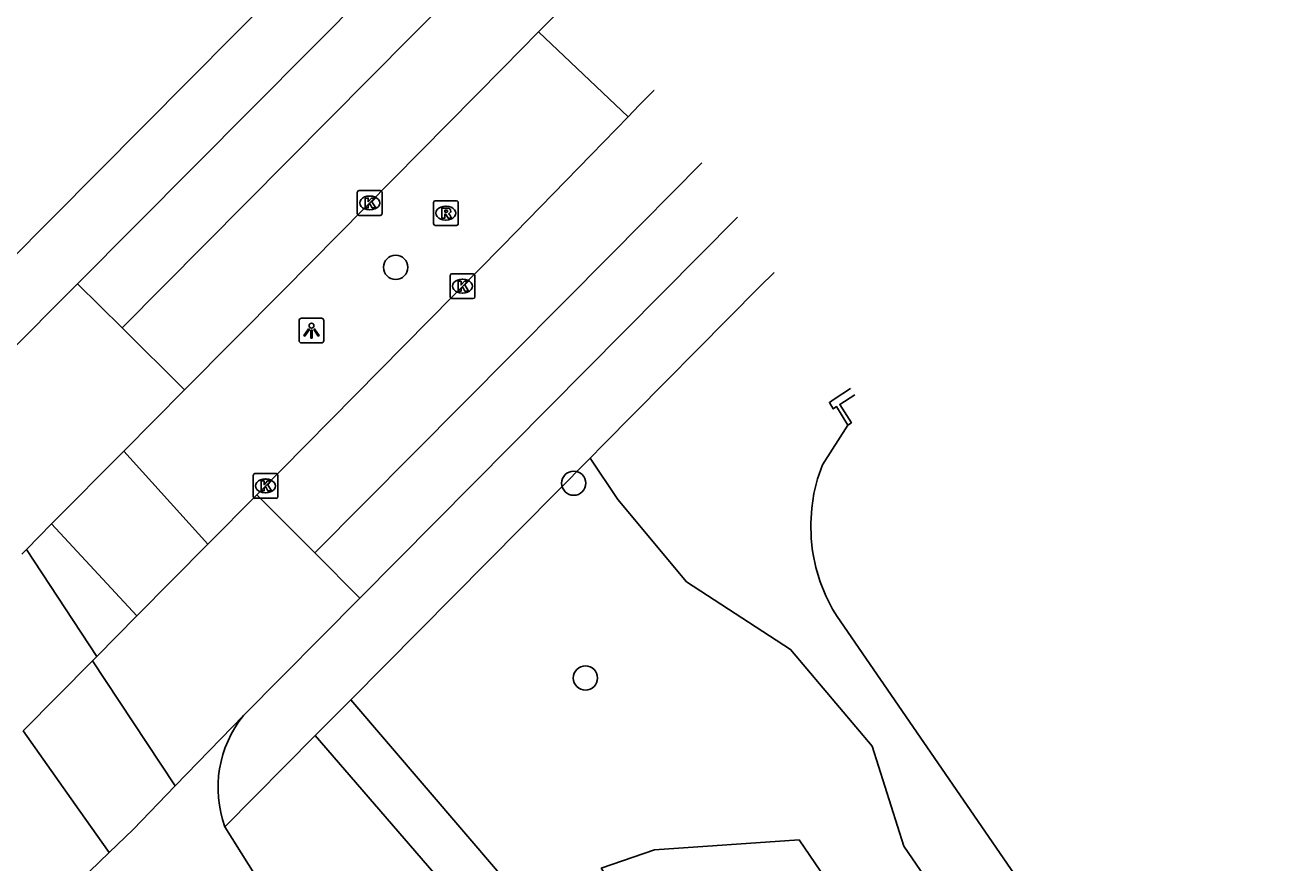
# Model space of a CAD drawing. Extents: x 157767 to 159171, y 387842 to 389425.
# Drawn here: x 158615 to 158665.6, y 388801.9 to 388835.7 of the extents above; entities that cross this region are included whole.
import ezdxf

# ---------------------------------------------------------------- set-up
doc = ezdxf.new("R2010")
doc.units = 0
for name, color, linetype in [('IMGEO_Boom', 7, 'Continuous'), ('IMGEO_Fietspad_gesloten', 7, 'Continuous'), ('IMGEO_Fietspad_open', 7, 'Continuous'), ('IMGEO_Groenvoorziening', 7, 'Continuous'), ('IMGEO_Kolk', 7, 'Continuous'), ('IMGEO_Lichtpunt', 7, 'Continuous'), ('IMGEO_Meer_plas_ven_vijver', 7, 'Continuous'), ('IMGEO_Muur', 7, 'Continuous'), ('IMGEO_Rijbaan_lokaal_gesloten', 7, 'Continuous'), ('IMGEO_Rioolput', 7, 'Continuous'), ('IMGEO_Verkeerseiland_groen', 7, 'Continuous'), ('IMGEO_Voetpad_halfverhard', 7, 'Continuous'), ('IMGEO_Voetpad_open', 7, 'Continuous')]:
    doc.layers.add(name, color=color, linetype=linetype)

msp = doc.modelspace()

# ---------------------------------------------------------------- linework, layer by layer
at = {"layer": 'IMGEO_Boom'}
for centre in [(158629.947, 388825.949), (158637.133, 388817.237), (158637.605, 388809.376)]:
    msp.add_circle(centre, 0.489, dxfattribs=at)
at = {"layer": 'IMGEO_Fietspad_gesloten'}
msp.add_lwpolyline([(158623.059, 388803.374), (158628.253, 388795.093)], dxfattribs=at)
msp.add_arc((158627.402, 388804.958), 4.623, 141.0482, 200.0355, dxfattribs=at)
at = {"layer": 'IMGEO_Fietspad_open'}
msp.add_lwpolyline([(158615.046, 388814.565), (158617.886, 388810.249)], dxfattribs=at)
at = {"layer": 'IMGEO_Groenvoorziening'}
for points in [[(158637.796, 388818.254), (158638.906, 388816.574), (158641.682, 388813.258), (158645.886, 388810.531), (158649.17, 388806.623), (158650.45, 388802.596), (158661.614, 388786.288), (158665.845, 388779.66), (158672.345, 388770.595), (158684.247, 388755.031), (158685.595, 388752.791), (158693.045, 388739.635), (158696.11, 388733.64), (158696.486, 388733.197), (158700.051, 388729.596), (158707.283, 388723.082), (158709.961, 388720.662)], [(158638.242, 388801.707), (158640.387, 388802.444), (158646.227, 388802.853), (158659.845, 388782.864), (158663.542, 388776.887), (158658.529, 388772.111), (158638.242, 388801.707)]]:
    msp.add_lwpolyline(points, dxfattribs=at)
at = {"layer": 'IMGEO_Kolk'}
for p, q in [((158628.399, 388828.119), (158628.399, 388828.971)), ((158628.474, 388829.045), (158629.326, 388829.045)), ((158629.4, 388828.971), (158629.4, 388828.119)), ((158628.887, 388828.825), (158628.912, 388828.825)), ((158629.326, 388828.045), (158628.474, 388828.045)), ((158628.91, 388828.265), (158628.885, 388828.265)), ((158632.144, 388824.762), (158632.144, 388825.614)), ((158632.219, 388825.688), (158633.071, 388825.688)), ((158632.632, 388825.468), (158632.657, 388825.468)), ((158633.145, 388825.614), (158633.145, 388824.762)), ((158633.071, 388824.688), (158632.219, 388824.688)), ((158632.655, 388824.908), (158632.63, 388824.908)), ((158624.194, 388816.701), (158624.194, 388817.553)), ((158624.269, 388817.627), (158625.121, 388817.627)), ((158624.682, 388817.407), (158624.707, 388817.407)), ((158625.195, 388817.553), (158625.195, 388816.701)), ((158624.705, 388816.847), (158624.68, 388816.847)), ((158625.121, 388816.627), (158624.269, 388816.627))]:
    msp.add_line(p, q, dxfattribs=at)
for points in [[(158628.399, 388828.119), (158628.399, 388828.971)], [(158628.474, 388829.045), (158629.326, 388829.045)], [(158629.4, 388828.971), (158629.4, 388828.119)], [(158628.72, 388828.745), (158628.843, 388828.745), (158628.843, 388828.594), (158628.973, 388828.745), (158629.137, 388828.745), (158628.991, 388828.594), (158629.144, 388828.345), (158628.992, 388828.345), (158628.907, 388828.509), (158628.843, 388828.442), (158628.843, 388828.345), (158628.72, 388828.345), (158628.72, 388828.745)], [(158629.326, 388828.045), (158628.474, 388828.045)], [(158632.144, 388824.762), (158632.144, 388825.614)], [(158632.219, 388825.688), (158633.071, 388825.688)], [(158633.145, 388825.614), (158633.145, 388824.762)], [(158632.465, 388825.388), (158632.588, 388825.388), (158632.588, 388825.237), (158632.718, 388825.388), (158632.882, 388825.388), (158632.736, 388825.237), (158632.889, 388824.988), (158632.737, 388824.988), (158632.652, 388825.152), (158632.588, 388825.085), (158632.588, 388824.988), (158632.465, 388824.988), (158632.465, 388825.388)], [(158633.071, 388824.688), (158632.219, 388824.688)], [(158624.194, 388816.701), (158624.194, 388817.553)], [(158624.269, 388817.627), (158625.121, 388817.627)], [(158625.195, 388817.553), (158625.195, 388816.701)], [(158624.515, 388817.327), (158624.638, 388817.327), (158624.638, 388817.176), (158624.768, 388817.327), (158624.932, 388817.327), (158624.786, 388817.176), (158624.939, 388816.927), (158624.787, 388816.927), (158624.702, 388817.091), (158624.638, 388817.024), (158624.638, 388816.927), (158624.515, 388816.927), (158624.515, 388817.327)], [(158625.121, 388816.627), (158624.269, 388816.627)]]:
    msp.add_lwpolyline(points, dxfattribs=at)
for centre, start, end in [((158628.476, 388828.969), 91.552, 178.448), ((158628.476, 388828.969), 91.552, 178.448), ((158629.324, 388828.969), 1.552, 88.448), ((158629.324, 388828.969), 1.552, 88.448), ((158628.476, 388828.121), 181.552, 268.448), ((158628.476, 388828.121), 181.552, 268.448), ((158629.324, 388828.121), 271.552, 358.448), ((158629.324, 388828.121), 271.552, 358.448), ((158632.221, 388825.612), 91.552, 178.448), ((158632.221, 388825.612), 91.552, 178.448), ((158633.069, 388825.612), 1.552, 88.448), ((158633.069, 388825.612), 1.552, 88.448), ((158632.221, 388824.764), 181.552, 268.448), ((158632.221, 388824.764), 181.552, 268.448), ((158633.069, 388824.764), 271.552, 358.448), ((158633.069, 388824.764), 271.552, 358.448), ((158624.271, 388817.551), 91.552, 178.448), ((158624.271, 388817.551), 91.552, 178.448), ((158625.119, 388817.551), 1.552, 88.448), ((158625.119, 388817.551), 1.552, 88.448), ((158624.271, 388816.703), 181.552, 268.448), ((158624.271, 388816.703), 181.552, 268.448), ((158625.119, 388816.703), 271.552, 358.448), ((158625.119, 388816.703), 271.552, 358.448)]:
    msp.add_arc(centre, 0.0765, start, end, dxfattribs=at)
for centre, major_axis, ratio, start_param, end_param in [((158628.886, 388828.545), (-0.387, 0.002), 0.722429, 4.712389, 7.853982), ((158628.911, 388828.545), (-0.39, 0.002), 0.717154, 1.570796, 4.712389), ((158632.631, 388825.188), (-0.387, 0.002), 0.722429, 4.712389, 7.853982), ((158632.656, 388825.188), (-0.39, 0.002), 0.717154, 1.570796, 4.712389), ((158624.681, 388817.127), (-0.387, 0.002), 0.722429, 4.712389, 7.853982), ((158624.706, 388817.127), (-0.39, 0.002), 0.717154, 1.570796, 4.712389)]:
    msp.add_ellipse(centre, major_axis=major_axis, ratio=ratio, start_param=start_param, end_param=end_param, dxfattribs=at)
at = {"layer": 'IMGEO_Lichtpunt'}
for p, q in [((158626.052, 388823.798), (158626.052, 388822.991)), ((158626.052, 388823.798), (158626.052, 388822.991)), ((158626.954, 388823.893), (158626.146, 388823.893)), ((158626.954, 388823.893), (158626.146, 388823.893)), ((158627.048, 388822.991), (158627.048, 388823.798)), ((158627.048, 388822.991), (158627.048, 388823.798)), ((158626.146, 388822.897), (158626.954, 388822.897)), ((158626.146, 388822.897), (158626.954, 388822.897))]:
    msp.add_line(p, q, dxfattribs=at)
for points in [[(158626.426, 388823.462), (158626.465, 388823.434), (158626.277, 388823.172), (158626.239, 388823.199), (158626.426, 388823.462)], [(158626.528, 388823.414), (158626.575, 388823.414), (158626.575, 388823.092), (158626.528, 388823.092), (158626.528, 388823.414)], [(158626.638, 388823.434), (158626.676, 388823.461), (158626.863, 388823.199), (158626.824, 388823.171), (158626.638, 388823.434)]]:
    msp.add_lwpolyline(points, dxfattribs=at)
msp.add_circle((158626.551, 388823.596), 0.0994, dxfattribs=at)
for centre, start, end in [((158626.146, 388823.798), 90, 180), ((158626.146, 388823.798), 90, 180), ((158626.954, 388823.798), 0, 90), ((158626.954, 388823.798), 0, 90), ((158626.146, 388822.991), 180, 270), ((158626.146, 388822.991), 180, 270), ((158626.954, 388822.991), 270, 0), ((158626.954, 388822.991), 270, 360)]:
    msp.add_arc(centre, 0.0946, start, end, dxfattribs=at)
at = {"layer": 'IMGEO_Meer_plas_ven_vijver'}
msp.add_lwpolyline([(158648.195, 388819.578), (158647.168, 388817.984), (158646.971, 388817.413), (158646.826, 388816.826), (158646.734, 388816.229), (158646.695, 388815.626), (158646.711, 388815.022), (158646.759, 388814.6), (158646.78, 388814.421), (158646.903, 388813.83), (158647.078, 388813.251), (158647.304, 388812.691), (158647.579, 388812.153), (158647.758, 388811.857), (158666.849, 388784.113), (158684.505, 388758.234), (158690.67, 388749.01), (158695.139, 388742.33), (158702.213, 388732.027), (158703.005, 388730.674), (158704.214, 388728.886), (158705.076, 388727.684), (158709.961, 388720.662)], dxfattribs=at)
at = {"layer": 'IMGEO_Muur'}
for points in [[(158648.195, 388819.578), (158647.738, 388820.326), (158647.603, 388820.238), (158647.45, 388820.5), (158647.641, 388820.624), (158648.305, 388821.053), (158648.305, 388821.053)], [(158648.473, 388820.799), (158648.472, 388820.799), (158647.868, 388820.417), (158648.337, 388819.674), (158648.195, 388819.578)]]:
    msp.add_lwpolyline(points, dxfattribs=at)
at = {"layer": 'IMGEO_Rijbaan_lokaal_gesloten'}
for points in [[(158617.113, 388825.286), (158633.568, 388841.846), (158634.184, 388842.466), (158634.184, 388842.466)], [(158635.594, 388840.33), (158635.593, 388840.329), (158618.916, 388823.5)], [(158635.716, 388835.448), (158636.969, 388836.716), (158637.572, 388837.329), (158637.572, 388837.329)], [(158621.432, 388821.007), (158625.41, 388825.017), (158634.278, 388833.993), (158635.716, 388835.448)], [(158640.37, 388833.086), (158640.37, 388833.086), (158639.774, 388832.486), (158639.323, 388832.023)], [(158639.323, 388832.023), (158637.832, 388830.491), (158634.258, 388826.821), (158624.343, 388816.772)], [(158626.684, 388814.424), (158638.651, 388826.483), (158642.3, 388830.16)], [(158628.502, 388812.601), (158643.74, 388827.977)], [(158614.099, 388822.253), (158617.113, 388825.286)], [(158617.113, 388825.286), (158618.916, 388823.5)], [(158618.916, 388823.5), (158621.432, 388821.007)], [(158618.976, 388818.532), (158621.432, 388821.007)], [(158616.062, 388815.597), (158618.976, 388818.532)], [(158624.343, 388816.772), (158622.373, 388814.775)], [(158624.343, 388816.772), (158626.684, 388814.424)], [(158615.046, 388814.565), (158616.062, 388815.597)], [(158614.858, 388814.374), (158615.046, 388814.565)], [(158622.373, 388814.775), (158619.507, 388811.881)], [(158626.684, 388814.424), (158628.502, 388812.601)], [(158628.502, 388812.601), (158623.807, 388807.864)], [(158619.507, 388811.881), (158617.886, 388810.249)], [(158617.886, 388810.249), (158617.708, 388810.07)], [(158617.708, 388810.07), (158614.91, 388807.252)], [(158621.052, 388805.02), (158619.887, 388806.78), (158617.708, 388810.07)], [(158621.052, 388805.02), (158623.807, 388807.864)], [(158618.384, 388802.331), (158617.174, 388804.046), (158614.91, 388807.252)], [(158618.384, 388802.331), (158619.348, 388803.26), (158621.052, 388805.02)], [(158616.028, 388800.062), (158618.384, 388802.331)]]:
    msp.add_lwpolyline(points, dxfattribs=at)
at = {"layer": 'IMGEO_Rioolput'}
for p, q in [((158631.472, 388827.708), (158631.472, 388828.56)), ((158631.547, 388828.634), (158632.399, 388828.634)), ((158632.473, 388828.56), (158632.473, 388827.708)), ((158631.96, 388828.414), (158631.985, 388828.414)), ((158632.399, 388827.634), (158631.547, 388827.634)), ((158631.983, 388827.854), (158631.958, 388827.854))]:
    msp.add_line(p, q, dxfattribs=at)
for points in [[(158631.472, 388827.708), (158631.472, 388828.56)], [(158631.547, 388828.634), (158632.399, 388828.634)], [(158632.473, 388828.56), (158632.473, 388827.708)], [(158632.061, 388828.332), (158631.809, 388828.334), (158631.809, 388827.934)], [(158631.809, 388827.934), (158631.933, 388827.934), (158631.933, 388828.096), (158631.944, 388828.096)], [(158631.987, 388828.253), (158631.933, 388828.253), (158631.933, 388828.172)], [(158631.933, 388828.172), (158631.985, 388828.172)], [(158631.991, 388828.067), (158632.062, 388827.934), (158632.202, 388827.934), (158632.137, 388828.06)], [(158632.399, 388827.634), (158631.547, 388827.634)]]:
    msp.add_lwpolyline(points, dxfattribs=at)
for centre, radius, start, end in [((158631.549, 388828.558), 0.0765, 91.552, 178.448), ((158631.549, 388828.558), 0.0765, 91.552, 178.448), ((158632.397, 388828.558), 0.0765, 1.552, 88.448), ((158632.397, 388828.558), 0.0765, 1.552, 88.448), ((158631.943, 388828.043), 0.0533, 26.0293, 88.6989), ((158631.969, 388828.361), 0.19, 274.7715, 282.9687), ((158631.993, 388828.157), 0.0964, 77.0061, 93.1865), ((158632.007, 388828.214), 0.0378, 276.6634, 79.6772), ((158632.06, 388828.222), 0.109, 350.3612, 89.416), ((158632.058, 388828.222), 0.112, 277.5842, 350.9817), ((158632.042, 388828.007), 0.108, 29.5134, 73.7905), ((158631.549, 388827.71), 0.0765, 181.552, 268.448), ((158631.549, 388827.71), 0.0765, 181.552, 268.448), ((158632.397, 388827.71), 0.0765, 271.552, 358.448), ((158632.397, 388827.71), 0.0765, 271.552, 358.448)]:
    msp.add_arc(centre, radius, start, end, dxfattribs=at)
for centre, major_axis, ratio, start_param, end_param in [((158631.959, 388828.134), (-0.387, 0.002), 0.722429, 4.712389, 7.853982), ((158631.984, 388828.134), (-0.39, 0.002), 0.717154, 1.570796, 4.712389)]:
    msp.add_ellipse(centre, major_axis=major_axis, ratio=ratio, start_param=start_param, end_param=end_param, dxfattribs=at)
at = {"layer": 'IMGEO_Verkeerseiland_groen'}
msp.add_lwpolyline([(158635.716, 388835.448), (158639.323, 388832.023)], dxfattribs=at)
at = {"layer": 'IMGEO_Voetpad_halfverhard'}
for points in [[(158638.614, 388796.259), (158628.132, 388808.496)], [(158636.272, 388795.97), (158626.703, 388807.054)]]:
    msp.add_lwpolyline(points, dxfattribs=at)
at = {"layer": 'IMGEO_Voetpad_open'}
for points in [[(158625.276, 388837.2), (158614.289, 388826.116)], [(158637.796, 388818.254), (158638.316, 388818.779), (158644.634, 388825.159), (158645.219, 388825.733), (158645.219, 388825.733)], [(158622.373, 388814.775), (158618.976, 388818.532)], [(158628.132, 388808.496), (158637.796, 388818.254)], [(158619.507, 388811.881), (158616.062, 388815.597)], [(158626.703, 388807.054), (158628.132, 388808.496)], [(158623.059, 388803.374), (158626.703, 388807.054)]]:
    msp.add_lwpolyline(points, dxfattribs=at)

doc.saveas('drawing.dxf')
